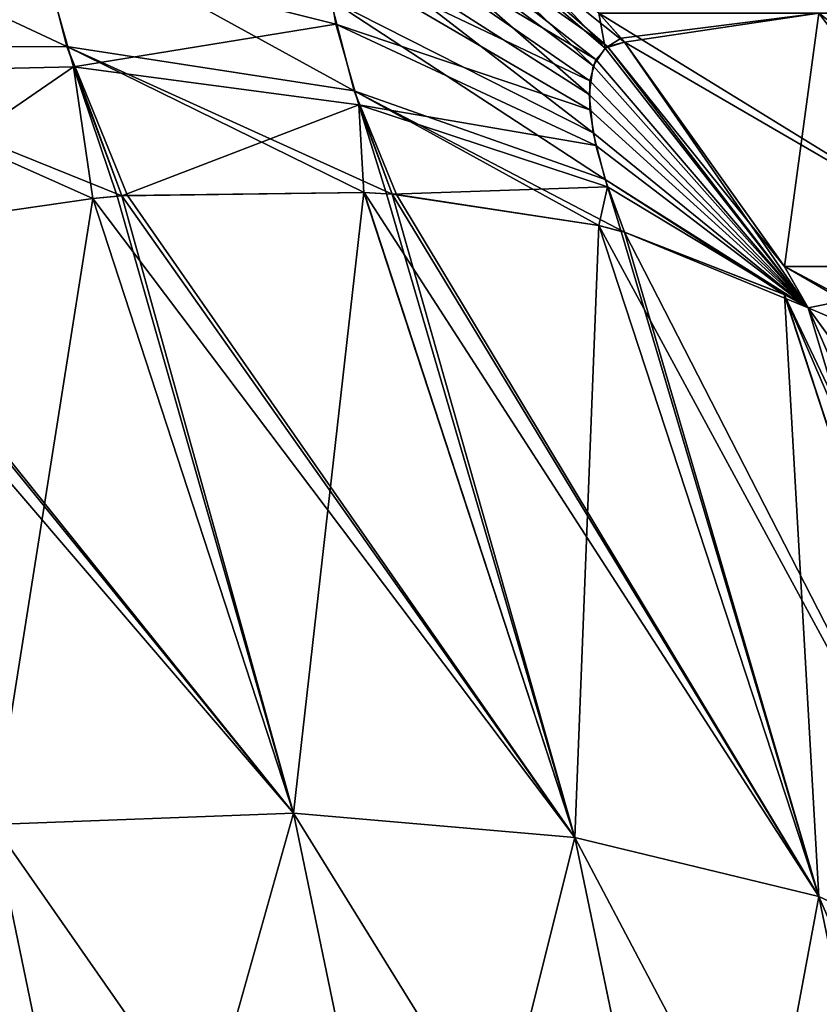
# Model space of a CAD drawing. Header units: millimetres. Extents: x -168 to 168, y -6 to 84.
# Tile 664 of 668: x 166.645 to 167.147, y 58.898 to 59.517. Entities that reach past the tile are written whole.
import ezdxf

# ---------------------------------------------------------------- set-up
doc = ezdxf.new("R2010")
doc.units = ezdxf.units.MM
doc.header["$LTSCALE"] = 65.185185
for name, color, linetype in [('661', 7, 'CONTINUOUS'), ('662', 7, 'CONTINUOUS'), ('663', 7, 'CONTINUOUS'), ('672', 7, 'CONTINUOUS'), ('673', 7, 'CONTINUOUS'), ('674', 7, 'CONTINUOUS'), ('763', 7, 'CONTINUOUS'), ('764', 7, 'CONTINUOUS'), ('765', 7, 'CONTINUOUS'), ('774', 7, 'CONTINUOUS'), ('775', 7, 'CONTINUOUS'), ('776', 7, 'CONTINUOUS')]:
    doc.layers.add(name, color=color, linetype=linetype)

msp = doc.modelspace()

# ---------------------------------------------------------------- linework, layer by layer
at = {"layer": '661', "linetype": 'CONTINUOUS'}
for points in [[(166.71258, 59.40612, 102.35593), (166.99362, 59.00284, 102.22534), (166.70898, 59.40585, 102.35382), (166.71258, 59.40612, 102.35593)], [(166.86112, 59.40804, 102.45933), (166.99362, 59.00284, 102.22534), (166.71258, 59.40612, 102.35593), (166.86112, 59.40804, 102.45933)], [(166.87881, 59.40693, 102.47398), (167.14686, 58.96561, 102.35819), (166.86112, 59.40804, 102.45933), (166.87881, 59.40693, 102.47398)], [(166.86112, 59.40804, 102.45933), (167.14686, 58.96561, 102.35819), (166.99362, 59.00284, 102.22534), (166.86112, 59.40804, 102.45933)], [(166.88145, 59.40673, 102.47621), (167.14686, 58.96561, 102.35819), (166.87881, 59.40693, 102.47398), (166.88145, 59.40673, 102.47621)], [(167.00876, 59.3872, 102.60151), (167.14686, 58.96561, 102.35819), (166.88145, 59.40673, 102.47621), (167.00876, 59.3872, 102.60151)], [(166.69069, 59.40434, 102.34329), (166.81688, 59.01801, 102.12022), (166.52544, 59.3804, 102.26601), (166.69069, 59.40434, 102.34329)], [(166.70898, 59.40585, 102.35382), (166.99362, 59.00284, 102.22534), (166.69069, 59.40434, 102.34329), (166.70898, 59.40585, 102.35382)], [(166.69069, 59.40434, 102.34329), (166.99362, 59.00284, 102.22534), (166.81688, 59.01801, 102.12022), (166.69069, 59.40434, 102.34329)], [(167.00876, 59.3872, 102.60151), (167.26787, 58.9093, 102.5097), (167.14686, 58.96561, 102.35819), (167.00876, 59.3872, 102.60151)], [(167.02479, 59.38305, 102.62023), (167.26787, 58.9093, 102.5097), (167.00876, 59.3872, 102.60151), (167.02479, 59.38305, 102.62023)], [(167.12523, 59.34395, 102.76013), (167.26787, 58.9093, 102.5097), (167.02479, 59.38305, 102.62023), (167.12523, 59.34395, 102.76013)], [(166.52268, 59.37985, 102.26497), (166.81688, 59.01801, 102.12022), (166.50882, 59.37704, 102.25989), (166.52268, 59.37985, 102.26497)], [(166.50882, 59.37704, 102.25989), (166.81688, 59.01801, 102.12022), (166.6283, 59.01086, 102.04847), (166.50882, 59.37704, 102.25989)], [(166.52544, 59.3804, 102.26601), (166.81688, 59.01801, 102.12022), (166.52268, 59.37985, 102.26497), (166.52544, 59.3804, 102.26601)], [(167.30156, 58.93578, 102.63281), (167.12523, 59.34395, 102.76013), (167.25424, 59.07294, 102.69025), (167.30156, 58.93578, 102.63281)], [(167.26787, 58.9093, 102.5097), (167.12523, 59.34395, 102.76013), (167.30156, 58.93578, 102.63281), (167.26787, 58.9093, 102.5097)], [(167.12523, 59.34395, 102.76013), (167.14024, 59.33547, 102.78559), (167.25424, 59.07294, 102.69025), (167.12523, 59.34395, 102.76013)], [(166.81688, 59.01801, 102.12022), (166.8987, 58.62354, 101.89248), (166.6283, 59.01086, 102.04847), (166.81688, 59.01801, 102.12022)], [(166.81688, 59.01801, 102.12022), (167.07801, 58.59617, 101.99054), (166.8987, 58.62354, 101.89248), (166.81688, 59.01801, 102.12022)], [(166.99362, 59.00284, 102.22534), (167.07801, 58.59617, 101.99054), (166.81688, 59.01801, 102.12022), (166.99362, 59.00284, 102.22534)], [(166.48544, 58.78989, 101.89942), (166.6283, 59.01086, 102.04847), (166.70739, 58.62942, 101.82825), (166.48544, 58.78989, 101.89942)], [(166.6283, 59.01086, 102.04847), (166.8987, 58.62354, 101.89248), (166.70739, 58.62942, 101.82825), (166.6283, 59.01086, 102.04847)], [(167.14686, 58.96561, 102.35819), (167.23348, 58.54835, 102.11728), (166.99362, 59.00284, 102.22534), (167.14686, 58.96561, 102.35819)], [(166.99362, 59.00284, 102.22534), (167.23348, 58.54835, 102.11728), (167.07801, 58.59617, 101.99054), (166.99362, 59.00284, 102.22534)], [(167.26787, 58.9093, 102.5097), (167.35624, 58.48368, 102.26397), (167.14686, 58.96561, 102.35819), (167.26787, 58.9093, 102.5097)], [(167.14686, 58.96561, 102.35819), (167.35624, 58.48368, 102.26397), (167.23348, 58.54835, 102.11728), (167.14686, 58.96561, 102.35819)]]:
    msp.add_3dface(points, dxfattribs=at)
at = {"layer": '662', "linetype": 'CONTINUOUS'}
for points in [[(167.14024, 59.33547, 107.21441), (167.30155, 59.11257, 107.08748), (167.25482, 59.28655, 106.93778), (167.14024, 59.33547, 107.21441)], [(167.25248, 59.0772, 107.3086), (167.30155, 59.11257, 107.08748), (167.14024, 59.33547, 107.21441), (167.25248, 59.0772, 107.3086)], [(167.25424, 59.07294, 102.69025), (167.14024, 59.33547, 102.78559), (167.30155, 59.11334, 102.91386), (167.25424, 59.07294, 102.69025)], [(167.30155, 59.11334, 102.91386), (167.14024, 59.33547, 102.78559), (167.25428, 59.28678, 103.0607), (167.30155, 59.11334, 102.91386)]]:
    msp.add_3dface(points, dxfattribs=at)
at = {"layer": '663', "linetype": 'CONTINUOUS'}
for points in [[(166.70896, 59.40585, 107.6462), (166.81688, 59.01801, 107.87978), (166.86101, 59.40805, 107.54076), (166.70896, 59.40585, 107.6462)], [(166.86101, 59.40805, 107.54076), (166.81688, 59.01801, 107.87978), (166.99362, 59.00284, 107.77466), (166.86101, 59.40805, 107.54076)], [(166.86101, 59.40805, 107.54076), (166.99362, 59.00284, 107.77466), (166.87519, 59.40718, 107.52906), (166.86101, 59.40805, 107.54076)], [(166.87519, 59.40718, 107.52906), (166.99362, 59.00284, 107.77466), (166.87878, 59.40693, 107.52605), (166.87519, 59.40718, 107.52906)], [(166.87878, 59.40693, 107.52605), (166.99362, 59.00284, 107.77466), (167.00877, 59.3872, 107.39847), (166.87878, 59.40693, 107.52605)], [(166.52267, 59.37985, 107.73503), (166.6283, 59.01086, 107.95153), (166.69073, 59.40434, 107.65668), (166.52267, 59.37985, 107.73503)], [(166.69073, 59.40434, 107.65668), (166.6283, 59.01086, 107.95153), (166.81688, 59.01801, 107.87978), (166.69073, 59.40434, 107.65668)], [(166.69073, 59.40434, 107.65668), (166.81688, 59.01801, 107.87978), (166.70601, 59.40562, 107.64792), (166.69073, 59.40434, 107.65668)], [(166.70601, 59.40562, 107.64792), (166.81688, 59.01801, 107.87978), (166.70896, 59.40585, 107.6462), (166.70601, 59.40562, 107.64792)], [(167.00877, 59.3872, 107.39847), (166.99362, 59.00284, 107.77466), (167.14687, 58.96561, 107.64181), (167.00877, 59.3872, 107.39847)], [(167.00877, 59.3872, 107.39847), (167.14687, 58.96561, 107.64181), (167.02271, 59.38361, 107.38225), (167.00877, 59.3872, 107.39847)], [(167.02271, 59.38361, 107.38225), (167.14687, 58.96561, 107.64181), (167.02479, 59.38305, 107.37977), (167.02271, 59.38361, 107.38225)], [(167.02479, 59.38305, 107.37977), (167.14687, 58.96561, 107.64181), (167.12532, 59.3439, 107.23973), (167.02479, 59.38305, 107.37977)], [(167.12532, 59.3439, 107.23973), (167.14687, 58.96561, 107.64181), (167.26788, 58.9093, 107.49029), (167.12532, 59.3439, 107.23973)], [(167.14024, 59.33547, 107.21441), (167.12532, 59.3439, 107.23973), (167.26788, 58.9093, 107.49029), (167.14024, 59.33547, 107.21441)], [(167.25248, 59.0772, 107.3086), (167.14024, 59.33547, 107.21441), (167.26788, 58.9093, 107.49029), (167.25248, 59.0772, 107.3086)], [(166.6283, 59.01086, 107.95153), (166.70739, 58.62943, 108.17175), (166.81688, 59.01801, 107.87978), (166.6283, 59.01086, 107.95153)], [(166.81688, 59.01801, 107.87978), (166.70739, 58.62943, 108.17175), (166.89871, 58.62354, 108.10752), (166.81688, 59.01801, 107.87978)], [(166.81688, 59.01801, 107.87978), (166.89871, 58.62354, 108.10752), (166.99362, 59.00284, 107.77466), (166.81688, 59.01801, 107.87978)], [(166.70739, 58.62943, 108.17175), (166.6283, 59.01086, 107.95153), (166.48608, 58.78671, 108.10242), (166.70739, 58.62943, 108.17175)], [(166.99362, 59.00284, 107.77466), (166.89871, 58.62354, 108.10752), (167.07801, 58.59616, 108.00945), (166.99362, 59.00284, 107.77466)], [(166.99362, 59.00284, 107.77466), (167.07801, 58.59616, 108.00945), (167.14687, 58.96561, 107.64181), (166.99362, 59.00284, 107.77466)], [(167.14687, 58.96561, 107.64181), (167.07801, 58.59616, 108.00945), (167.23348, 58.54835, 107.88271), (167.14687, 58.96561, 107.64181)], [(167.14687, 58.96561, 107.64181), (167.23348, 58.54835, 107.88271), (167.26788, 58.9093, 107.49029), (167.14687, 58.96561, 107.64181)]]:
    msp.add_3dface(points, dxfattribs=at)
at = {"layer": '672', "linetype": 'CONTINUOUS'}
for points in [[(167.02479, 59.50246, 107.17293), (167.26787, 59.36131, 106.70739), (167.00876, 59.52075, 107.16718), (167.02479, 59.50246, 107.17293)], [(167.00876, 59.52075, 107.16718), (167.26787, 59.36131, 106.70739), (167.14686, 59.52068, 106.6804), (167.00876, 59.52075, 107.16718)], [(167.00876, 59.52075, 102.83282), (167.14687, 59.52068, 103.3196), (167.02271, 59.50489, 102.82781), (167.00876, 59.52075, 102.83282)], [(167.02271, 59.50489, 102.82781), (167.14687, 59.52068, 103.3196), (167.02479, 59.50246, 102.82707), (167.02271, 59.50489, 102.82781)], [(167.14687, 59.52068, 103.3196), (167.12531, 59.36162, 102.79095), (167.02479, 59.50246, 102.82707), (167.14687, 59.52068, 103.3196)], [(167.26787, 59.36131, 103.29261), (167.12531, 59.36162, 102.79095), (167.14687, 59.52068, 103.3196), (167.26787, 59.36131, 103.29261)], [(167.26787, 59.36131, 106.70739), (167.35624, 59.36131, 106.21593), (167.14686, 59.52068, 106.6804), (167.26787, 59.36131, 106.70739)], [(167.14686, 59.52068, 106.6804), (167.35624, 59.36131, 106.21593), (167.23348, 59.52068, 106.19859), (167.14686, 59.52068, 106.6804)], [(167.23348, 59.52068, 103.80142), (167.26787, 59.36131, 103.29261), (167.14687, 59.52068, 103.3196), (167.23348, 59.52068, 103.80142)], [(167.12523, 59.36176, 107.20902), (167.26787, 59.36131, 106.70739), (167.02479, 59.50246, 107.17293), (167.12523, 59.36176, 107.20902)], [(167.14024, 59.33547, 107.21441), (167.25482, 59.28655, 106.93778), (167.12523, 59.36176, 107.20902), (167.14024, 59.33547, 107.21441)], [(167.12523, 59.36176, 107.20902), (167.30157, 59.26794, 106.79186), (167.26787, 59.36131, 106.70739), (167.12523, 59.36176, 107.20902)], [(167.25482, 59.28655, 106.93778), (167.30157, 59.26794, 106.79186), (167.12523, 59.36176, 107.20902), (167.25482, 59.28655, 106.93778)], [(167.26787, 59.36131, 103.29261), (167.14024, 59.33547, 102.78559), (167.12531, 59.36162, 102.79095), (167.26787, 59.36131, 103.29261)], [(167.25428, 59.28678, 103.0607), (167.14024, 59.33547, 102.78559), (167.26787, 59.36131, 103.29261), (167.25428, 59.28678, 103.0607)]]:
    msp.add_3dface(points, dxfattribs=at)
at = {"layer": '673', "linetype": 'CONTINUOUS'}
for points in [[(166.8434, 59.61956, 107.25628), (167.01407, 59.4997, 107.20755), (166.85778, 59.63565, 107.18836), (166.8434, 59.61956, 107.25628)], [(167.02479, 59.50246, 107.17293), (167.00876, 59.52075, 107.16718), (166.85778, 59.63565, 107.18836), (167.02479, 59.50246, 107.17293)], [(167.01407, 59.4997, 107.20755), (167.02479, 59.50246, 107.17293), (166.85778, 59.63565, 107.18836), (167.01407, 59.4997, 107.20755)], [(166.8361, 59.59328, 107.32211), (167.00674, 59.49149, 107.24219), (166.8434, 59.61956, 107.25628), (166.8361, 59.59328, 107.32211)], [(167.00674, 59.49149, 107.24219), (167.01407, 59.4997, 107.20755), (166.8434, 59.61956, 107.25628), (167.00674, 59.49149, 107.24219)], [(167.00301, 59.47809, 107.27577), (167.00674, 59.49149, 107.24219), (166.8361, 59.59328, 107.32211), (167.00301, 59.47809, 107.27577)], [(166.8361, 59.55765, 107.38383), (167.00301, 59.47809, 107.27577), (166.8361, 59.59328, 107.32211), (166.8361, 59.55765, 107.38383)], [(166.45787, 59.57546, 107.5766), (166.4842, 59.48251, 107.6643), (166.65777, 59.56042, 107.521), (166.45787, 59.57546, 107.5766)], [(166.4842, 59.48251, 107.6643), (166.67857, 59.48697, 107.5903), (166.65777, 59.56042, 107.521), (166.4842, 59.48251, 107.6643)], [(166.67857, 59.48697, 107.5903), (166.8434, 59.51377, 107.4395), (166.65777, 59.56042, 107.521), (166.67857, 59.48697, 107.5903)], [(166.8434, 59.51377, 107.4395), (166.8361, 59.55765, 107.38383), (166.65777, 59.56042, 107.521), (166.8434, 59.51377, 107.4395)], [(167.00301, 59.45992, 107.30724), (167.00301, 59.47809, 107.27577), (166.8361, 59.55765, 107.38383), (167.00301, 59.45992, 107.30724)], [(166.8434, 59.51377, 107.4395), (167.00301, 59.45992, 107.30724), (166.8361, 59.55765, 107.38383), (166.8434, 59.51377, 107.4395)], [(166.85778, 59.463, 107.4874), (166.8434, 59.51377, 107.4395), (166.67857, 59.48697, 107.5903), (166.85778, 59.463, 107.4874)], [(167.00674, 59.43754, 107.33564), (167.00301, 59.45992, 107.30724), (166.8434, 59.51377, 107.4395), (167.00674, 59.43754, 107.33564)], [(166.85778, 59.463, 107.4874), (167.00674, 59.43754, 107.33564), (166.8434, 59.51377, 107.4395), (166.85778, 59.463, 107.4874)], [(167.00674, 59.49149, 107.24219), (167.14024, 59.33547, 107.21441), (167.01407, 59.4997, 107.20755), (167.00674, 59.49149, 107.24219)], [(167.12523, 59.36176, 107.20902), (167.02479, 59.50246, 107.17293), (167.01407, 59.4997, 107.20755), (167.12523, 59.36176, 107.20902)], [(167.14024, 59.33547, 107.21441), (167.12523, 59.36176, 107.20902), (167.01407, 59.4997, 107.20755), (167.14024, 59.33547, 107.21441)], [(166.4842, 59.48251, 107.6643), (166.52267, 59.37985, 107.73503), (166.67857, 59.48697, 107.5903), (166.4842, 59.48251, 107.6643)], [(166.52267, 59.37985, 107.73503), (166.69073, 59.40434, 107.65668), (166.67857, 59.48697, 107.5903), (166.52267, 59.37985, 107.73503)], [(166.70896, 59.40585, 107.6462), (166.85778, 59.463, 107.4874), (166.67857, 59.48697, 107.5903), (166.70896, 59.40585, 107.6462)], [(166.70601, 59.40562, 107.64792), (166.70896, 59.40585, 107.6462), (166.67857, 59.48697, 107.5903), (166.70601, 59.40562, 107.64792)], [(166.69073, 59.40434, 107.65668), (166.70601, 59.40562, 107.64792), (166.67857, 59.48697, 107.5903), (166.69073, 59.40434, 107.65668)], [(167.00301, 59.47809, 107.27577), (167.14024, 59.33547, 107.21441), (167.00674, 59.49149, 107.24219), (167.00301, 59.47809, 107.27577)], [(167.00301, 59.45992, 107.30724), (167.14024, 59.33547, 107.21441), (167.00301, 59.47809, 107.27577), (167.00301, 59.45992, 107.30724)], [(166.70896, 59.40585, 107.6462), (166.86101, 59.40805, 107.54076), (166.85778, 59.463, 107.4874), (166.70896, 59.40585, 107.6462)], [(166.87519, 59.40718, 107.52906), (166.87878, 59.40693, 107.52605), (166.85778, 59.463, 107.4874), (166.87519, 59.40718, 107.52906)], [(166.86101, 59.40805, 107.54076), (166.87519, 59.40718, 107.52906), (166.85778, 59.463, 107.4874), (166.86101, 59.40805, 107.54076)], [(167.01407, 59.41165, 107.36006), (167.00674, 59.43754, 107.33564), (166.85778, 59.463, 107.4874), (167.01407, 59.41165, 107.36006)], [(166.87878, 59.40693, 107.52605), (167.01407, 59.41165, 107.36006), (166.85778, 59.463, 107.4874), (166.87878, 59.40693, 107.52605)], [(167.00674, 59.43754, 107.33564), (167.14024, 59.33547, 107.21441), (167.00301, 59.45992, 107.30724), (167.00674, 59.43754, 107.33564)], [(167.01407, 59.41165, 107.36006), (167.14024, 59.33547, 107.21441), (167.00674, 59.43754, 107.33564), (167.01407, 59.41165, 107.36006)], [(166.87878, 59.40693, 107.52605), (167.00877, 59.3872, 107.39847), (167.01407, 59.41165, 107.36006), (166.87878, 59.40693, 107.52605)], [(167.00877, 59.3872, 107.39847), (167.02271, 59.38361, 107.38225), (167.01407, 59.41165, 107.36006), (167.00877, 59.3872, 107.39847)], [(167.02271, 59.38361, 107.38225), (167.02479, 59.38305, 107.37977), (167.01407, 59.41165, 107.36006), (167.02271, 59.38361, 107.38225)], [(167.02479, 59.38305, 107.37977), (167.14024, 59.33547, 107.21441), (167.01407, 59.41165, 107.36006), (167.02479, 59.38305, 107.37977)], [(167.14024, 59.33547, 107.21441), (167.02479, 59.38305, 107.37977), (167.12532, 59.3439, 107.23973), (167.14024, 59.33547, 107.21441)]]:
    msp.add_3dface(points, dxfattribs=at)
at = {"layer": '674', "linetype": 'CONTINUOUS'}
for points in [[(166.87878, 59.64109, 102.87952), (167.01261, 59.4987, 102.78665), (166.85491, 59.6337, 102.80026), (166.87878, 59.64109, 102.87952)], [(166.87878, 59.64109, 102.87952), (167.00876, 59.52075, 102.83282), (167.01261, 59.4987, 102.78665), (166.87878, 59.64109, 102.87952)], [(166.85491, 59.6337, 102.80026), (167.00509, 59.48758, 102.74645), (166.84017, 59.61189, 102.72144), (166.85491, 59.6337, 102.80026)], [(167.01261, 59.4987, 102.78665), (167.00509, 59.48758, 102.74645), (166.85491, 59.6337, 102.80026), (167.01261, 59.4987, 102.78665)], [(166.84017, 59.61189, 102.72144), (167.00254, 59.46957, 102.70817), (166.83518, 59.57657, 102.64639), (166.84017, 59.61189, 102.72144)], [(167.00509, 59.48758, 102.74645), (167.00254, 59.46957, 102.70817), (166.84017, 59.61189, 102.72144), (167.00509, 59.48758, 102.74645)], [(166.47894, 59.49876, 102.34921), (166.45194, 59.60377, 102.45594), (166.67442, 59.49981, 102.42038), (166.47894, 59.49876, 102.34921)], [(166.45194, 59.60377, 102.45594), (166.65308, 59.58279, 102.50471), (166.67442, 59.49981, 102.42038), (166.45194, 59.60377, 102.45594)], [(166.65308, 59.58279, 102.50471), (166.85491, 59.47188, 102.51998), (166.67442, 59.49981, 102.42038), (166.65308, 59.58279, 102.50471)], [(166.84017, 59.52923, 102.57827), (166.85491, 59.47188, 102.51998), (166.65308, 59.58279, 102.50471), (166.84017, 59.52923, 102.57827)], [(167.00254, 59.46957, 102.70817), (167.00509, 59.44542, 102.67343), (166.83518, 59.57657, 102.64639), (167.00254, 59.46957, 102.70817)], [(166.83518, 59.57657, 102.64639), (167.00509, 59.44542, 102.67343), (166.84017, 59.52923, 102.57827), (166.83518, 59.57657, 102.64639)], [(167.00509, 59.44542, 102.67343), (167.01261, 59.41617, 102.6437), (166.84017, 59.52923, 102.57827), (167.00509, 59.44542, 102.67343)], [(166.84017, 59.52923, 102.57827), (167.01261, 59.41617, 102.6437), (166.85491, 59.47188, 102.51998), (166.84017, 59.52923, 102.57827)], [(167.00876, 59.52075, 102.83282), (167.02271, 59.50489, 102.82781), (167.01261, 59.4987, 102.78665), (167.00876, 59.52075, 102.83282)], [(166.70898, 59.40585, 102.35382), (166.47894, 59.49876, 102.34921), (166.67442, 59.49981, 102.42038), (166.70898, 59.40585, 102.35382)], [(166.87881, 59.40693, 102.47398), (166.86112, 59.40804, 102.45933), (166.67442, 59.49981, 102.42038), (166.87881, 59.40693, 102.47398)], [(166.85491, 59.47188, 102.51998), (166.87881, 59.40693, 102.47398), (166.67442, 59.49981, 102.42038), (166.85491, 59.47188, 102.51998)], [(166.86112, 59.40804, 102.45933), (166.71258, 59.40612, 102.35593), (166.67442, 59.49981, 102.42038), (166.86112, 59.40804, 102.45933)], [(166.71258, 59.40612, 102.35593), (166.70898, 59.40585, 102.35382), (166.67442, 59.49981, 102.42038), (166.71258, 59.40612, 102.35593)], [(167.02271, 59.50489, 102.82781), (167.02479, 59.50246, 102.82707), (167.01261, 59.4987, 102.78665), (167.02271, 59.50489, 102.82781)], [(167.02479, 59.50246, 102.82707), (167.14024, 59.33547, 102.78559), (167.01261, 59.4987, 102.78665), (167.02479, 59.50246, 102.82707)], [(167.12531, 59.36162, 102.79095), (167.14024, 59.33547, 102.78559), (167.02479, 59.50246, 102.82707), (167.12531, 59.36162, 102.79095)], [(166.69069, 59.40434, 102.34329), (166.52544, 59.3804, 102.26601), (166.47894, 59.49876, 102.34921), (166.69069, 59.40434, 102.34329)], [(166.70898, 59.40585, 102.35382), (166.69069, 59.40434, 102.34329), (166.47894, 59.49876, 102.34921), (166.70898, 59.40585, 102.35382)], [(167.01261, 59.4987, 102.78665), (167.14024, 59.33547, 102.78559), (167.00509, 59.48758, 102.74645), (167.01261, 59.4987, 102.78665)], [(167.00509, 59.48758, 102.74645), (167.14024, 59.33547, 102.78559), (167.00254, 59.46957, 102.70817), (167.00509, 59.48758, 102.74645)], [(166.88145, 59.40673, 102.47621), (166.87881, 59.40693, 102.47398), (166.85491, 59.47188, 102.51998), (166.88145, 59.40673, 102.47621)], [(167.02479, 59.38305, 102.62023), (167.00876, 59.3872, 102.60151), (166.85491, 59.47188, 102.51998), (167.02479, 59.38305, 102.62023)], [(167.01261, 59.41617, 102.6437), (167.02479, 59.38305, 102.62023), (166.85491, 59.47188, 102.51998), (167.01261, 59.41617, 102.6437)], [(167.00876, 59.3872, 102.60151), (166.88145, 59.40673, 102.47621), (166.85491, 59.47188, 102.51998), (167.00876, 59.3872, 102.60151)], [(167.00254, 59.46957, 102.70817), (167.14024, 59.33547, 102.78559), (167.00509, 59.44542, 102.67343), (167.00254, 59.46957, 102.70817)], [(167.00509, 59.44542, 102.67343), (167.14024, 59.33547, 102.78559), (167.01261, 59.41617, 102.6437), (167.00509, 59.44542, 102.67343)], [(167.14024, 59.33547, 102.78559), (167.12523, 59.34395, 102.76013), (167.01261, 59.41617, 102.6437), (167.14024, 59.33547, 102.78559)], [(167.12523, 59.34395, 102.76013), (167.02479, 59.38305, 102.62023), (167.01261, 59.41617, 102.6437), (167.12523, 59.34395, 102.76013)]]:
    msp.add_3dface(points, dxfattribs=at)
at = {"layer": '763', "linetype": 'CONTINUOUS'}
for points in [[(166.71258, 59.40612, -107.64407), (166.99362, 59.00284, -107.77466), (166.70898, 59.40585, -107.64618), (166.71258, 59.40612, -107.64407)], [(166.86112, 59.40804, -107.54067), (166.99362, 59.00284, -107.77466), (166.71258, 59.40612, -107.64407), (166.86112, 59.40804, -107.54067)], [(166.87881, 59.40693, -107.52602), (167.14686, 58.96561, -107.64181), (166.86112, 59.40804, -107.54067), (166.87881, 59.40693, -107.52602)], [(166.86112, 59.40804, -107.54067), (167.14686, 58.96561, -107.64181), (166.99362, 59.00284, -107.77466), (166.86112, 59.40804, -107.54067)], [(166.88145, 59.40673, -107.52379), (167.14686, 58.96561, -107.64181), (166.87881, 59.40693, -107.52602), (166.88145, 59.40673, -107.52379)], [(167.00876, 59.3872, -107.39849), (167.14686, 58.96561, -107.64181), (166.88145, 59.40673, -107.52379), (167.00876, 59.3872, -107.39849)], [(166.69069, 59.40434, -107.65671), (166.81688, 59.01801, -107.87978), (166.52544, 59.3804, -107.73399), (166.69069, 59.40434, -107.65671)], [(166.70898, 59.40585, -107.64618), (166.99362, 59.00284, -107.77466), (166.69069, 59.40434, -107.65671), (166.70898, 59.40585, -107.64618)], [(166.69069, 59.40434, -107.65671), (166.99362, 59.00284, -107.77466), (166.81688, 59.01801, -107.87978), (166.69069, 59.40434, -107.65671)], [(167.00876, 59.3872, -107.39849), (167.26787, 58.9093, -107.4903), (167.14686, 58.96561, -107.64181), (167.00876, 59.3872, -107.39849)], [(167.02479, 59.38305, -107.37977), (167.26787, 58.9093, -107.4903), (167.00876, 59.3872, -107.39849), (167.02479, 59.38305, -107.37977)], [(167.12523, 59.34395, -107.23987), (167.26787, 58.9093, -107.4903), (167.02479, 59.38305, -107.37977), (167.12523, 59.34395, -107.23987)], [(166.52268, 59.37985, -107.73503), (166.81688, 59.01801, -107.87978), (166.50882, 59.37704, -107.74011), (166.52268, 59.37985, -107.73503)], [(166.50882, 59.37704, -107.74011), (166.81688, 59.01801, -107.87978), (166.6283, 59.01086, -107.95153), (166.50882, 59.37704, -107.74011)], [(166.52544, 59.3804, -107.73399), (166.81688, 59.01801, -107.87978), (166.52268, 59.37985, -107.73503), (166.52544, 59.3804, -107.73399)], [(167.30156, 58.93578, -107.36719), (167.12523, 59.34395, -107.23987), (167.25424, 59.07294, -107.30975), (167.30156, 58.93578, -107.36719)], [(167.26787, 58.9093, -107.4903), (167.12523, 59.34395, -107.23987), (167.30156, 58.93578, -107.36719), (167.26787, 58.9093, -107.4903)], [(167.12523, 59.34395, -107.23987), (167.14024, 59.33547, -107.21441), (167.25424, 59.07294, -107.30975), (167.12523, 59.34395, -107.23987)], [(166.81688, 59.01801, -107.87978), (166.8987, 58.62354, -108.10752), (166.6283, 59.01086, -107.95153), (166.81688, 59.01801, -107.87978)], [(166.81688, 59.01801, -107.87978), (167.07801, 58.59617, -108.00946), (166.8987, 58.62354, -108.10752), (166.81688, 59.01801, -107.87978)], [(166.99362, 59.00284, -107.77466), (167.07801, 58.59617, -108.00946), (166.81688, 59.01801, -107.87978), (166.99362, 59.00284, -107.77466)], [(166.48544, 58.78989, -108.10058), (166.6283, 59.01086, -107.95153), (166.70739, 58.62942, -108.17175), (166.48544, 58.78989, -108.10058)], [(166.6283, 59.01086, -107.95153), (166.8987, 58.62354, -108.10752), (166.70739, 58.62942, -108.17175), (166.6283, 59.01086, -107.95153)], [(167.14686, 58.96561, -107.64181), (167.23348, 58.54835, -107.88272), (166.99362, 59.00284, -107.77466), (167.14686, 58.96561, -107.64181)], [(166.99362, 59.00284, -107.77466), (167.23348, 58.54835, -107.88272), (167.07801, 58.59617, -108.00946), (166.99362, 59.00284, -107.77466)], [(167.26787, 58.9093, -107.4903), (167.35624, 58.48368, -107.73603), (167.14686, 58.96561, -107.64181), (167.26787, 58.9093, -107.4903)], [(167.14686, 58.96561, -107.64181), (167.35624, 58.48368, -107.73603), (167.23348, 58.54835, -107.88272), (167.14686, 58.96561, -107.64181)]]:
    msp.add_3dface(points, dxfattribs=at)
at = {"layer": '764', "linetype": 'CONTINUOUS'}
for points in [[(167.14024, 59.33547, -102.78559), (167.30155, 59.11257, -102.91252), (167.25482, 59.28655, -103.06222), (167.14024, 59.33547, -102.78559)], [(167.25248, 59.0772, -102.6914), (167.30155, 59.11257, -102.91252), (167.14024, 59.33547, -102.78559), (167.25248, 59.0772, -102.6914)], [(167.25424, 59.07294, -107.30975), (167.14024, 59.33547, -107.21441), (167.30155, 59.11334, -107.08614), (167.25424, 59.07294, -107.30975)], [(167.30155, 59.11334, -107.08614), (167.14024, 59.33547, -107.21441), (167.25428, 59.28678, -106.9393), (167.30155, 59.11334, -107.08614)]]:
    msp.add_3dface(points, dxfattribs=at)
at = {"layer": '765', "linetype": 'CONTINUOUS'}
for points in [[(166.70896, 59.40585, -102.3538), (166.81688, 59.01801, -102.12022), (166.86101, 59.40805, -102.45924), (166.70896, 59.40585, -102.3538)], [(166.86101, 59.40805, -102.45924), (166.81688, 59.01801, -102.12022), (166.99362, 59.00284, -102.22534), (166.86101, 59.40805, -102.45924)], [(166.86101, 59.40805, -102.45924), (166.99362, 59.00284, -102.22534), (166.87519, 59.40718, -102.47094), (166.86101, 59.40805, -102.45924)], [(166.87519, 59.40718, -102.47094), (166.99362, 59.00284, -102.22534), (166.87878, 59.40693, -102.47395), (166.87519, 59.40718, -102.47094)], [(166.87878, 59.40693, -102.47395), (166.99362, 59.00284, -102.22534), (167.00877, 59.3872, -102.60153), (166.87878, 59.40693, -102.47395)], [(166.52267, 59.37985, -102.26497), (166.6283, 59.01086, -102.04847), (166.69073, 59.40434, -102.34332), (166.52267, 59.37985, -102.26497)], [(166.69073, 59.40434, -102.34332), (166.6283, 59.01086, -102.04847), (166.81688, 59.01801, -102.12022), (166.69073, 59.40434, -102.34332)], [(166.69073, 59.40434, -102.34332), (166.81688, 59.01801, -102.12022), (166.70601, 59.40562, -102.35208), (166.69073, 59.40434, -102.34332)], [(166.70601, 59.40562, -102.35208), (166.81688, 59.01801, -102.12022), (166.70896, 59.40585, -102.3538), (166.70601, 59.40562, -102.35208)], [(167.00877, 59.3872, -102.60153), (166.99362, 59.00284, -102.22534), (167.14687, 58.96561, -102.35819), (167.00877, 59.3872, -102.60153)], [(167.00877, 59.3872, -102.60153), (167.14687, 58.96561, -102.35819), (167.02271, 59.38361, -102.61775), (167.00877, 59.3872, -102.60153)], [(167.02271, 59.38361, -102.61775), (167.14687, 58.96561, -102.35819), (167.02479, 59.38305, -102.62023), (167.02271, 59.38361, -102.61775)], [(167.02479, 59.38305, -102.62023), (167.14687, 58.96561, -102.35819), (167.12532, 59.3439, -102.76027), (167.02479, 59.38305, -102.62023)], [(167.12532, 59.3439, -102.76027), (167.14687, 58.96561, -102.35819), (167.26788, 58.9093, -102.50971), (167.12532, 59.3439, -102.76027)], [(167.14024, 59.33547, -102.78559), (167.12532, 59.3439, -102.76027), (167.26788, 58.9093, -102.50971), (167.14024, 59.33547, -102.78559)], [(167.25248, 59.0772, -102.6914), (167.14024, 59.33547, -102.78559), (167.26788, 58.9093, -102.50971), (167.25248, 59.0772, -102.6914)], [(166.6283, 59.01086, -102.04847), (166.70739, 58.62943, -101.82825), (166.81688, 59.01801, -102.12022), (166.6283, 59.01086, -102.04847)], [(166.81688, 59.01801, -102.12022), (166.70739, 58.62943, -101.82825), (166.89871, 58.62354, -101.89248), (166.81688, 59.01801, -102.12022)], [(166.81688, 59.01801, -102.12022), (166.89871, 58.62354, -101.89248), (166.99362, 59.00284, -102.22534), (166.81688, 59.01801, -102.12022)], [(166.70739, 58.62943, -101.82825), (166.6283, 59.01086, -102.04847), (166.48608, 58.78671, -101.89758), (166.70739, 58.62943, -101.82825)], [(166.99362, 59.00284, -102.22534), (166.89871, 58.62354, -101.89248), (167.07801, 58.59616, -101.99055), (166.99362, 59.00284, -102.22534)], [(166.99362, 59.00284, -102.22534), (167.07801, 58.59616, -101.99055), (167.14687, 58.96561, -102.35819), (166.99362, 59.00284, -102.22534)], [(167.14687, 58.96561, -102.35819), (167.07801, 58.59616, -101.99055), (167.23348, 58.54835, -102.11729), (167.14687, 58.96561, -102.35819)], [(167.14687, 58.96561, -102.35819), (167.23348, 58.54835, -102.11729), (167.26788, 58.9093, -102.50971), (167.14687, 58.96561, -102.35819)]]:
    msp.add_3dface(points, dxfattribs=at)
at = {"layer": '774', "linetype": 'CONTINUOUS'}
for points in [[(167.02479, 59.50246, -102.82707), (167.26787, 59.36131, -103.29261), (167.00876, 59.52075, -102.83282), (167.02479, 59.50246, -102.82707)], [(167.00876, 59.52075, -102.83282), (167.26787, 59.36131, -103.29261), (167.14686, 59.52068, -103.3196), (167.00876, 59.52075, -102.83282)], [(167.00876, 59.52075, -107.16718), (167.14687, 59.52068, -106.6804), (167.02271, 59.50489, -107.17219), (167.00876, 59.52075, -107.16718)], [(167.02271, 59.50489, -107.17219), (167.14687, 59.52068, -106.6804), (167.02479, 59.50246, -107.17293), (167.02271, 59.50489, -107.17219)], [(167.14687, 59.52068, -106.6804), (167.12531, 59.36162, -107.20905), (167.02479, 59.50246, -107.17293), (167.14687, 59.52068, -106.6804)], [(167.26787, 59.36131, -106.70739), (167.12531, 59.36162, -107.20905), (167.14687, 59.52068, -106.6804), (167.26787, 59.36131, -106.70739)], [(167.26787, 59.36131, -103.29261), (167.35624, 59.36131, -103.78407), (167.14686, 59.52068, -103.3196), (167.26787, 59.36131, -103.29261)], [(167.14686, 59.52068, -103.3196), (167.35624, 59.36131, -103.78407), (167.23348, 59.52068, -103.80141), (167.14686, 59.52068, -103.3196)], [(167.23348, 59.52068, -106.19858), (167.26787, 59.36131, -106.70739), (167.14687, 59.52068, -106.6804), (167.23348, 59.52068, -106.19858)], [(167.12523, 59.36176, -102.79098), (167.26787, 59.36131, -103.29261), (167.02479, 59.50246, -102.82707), (167.12523, 59.36176, -102.79098)], [(167.14024, 59.33547, -102.78559), (167.25482, 59.28655, -103.06222), (167.12523, 59.36176, -102.79098), (167.14024, 59.33547, -102.78559)], [(167.12523, 59.36176, -102.79098), (167.30157, 59.26794, -103.20814), (167.26787, 59.36131, -103.29261), (167.12523, 59.36176, -102.79098)], [(167.25482, 59.28655, -103.06222), (167.30157, 59.26794, -103.20814), (167.12523, 59.36176, -102.79098), (167.25482, 59.28655, -103.06222)], [(167.26787, 59.36131, -106.70739), (167.14024, 59.33547, -107.21441), (167.12531, 59.36162, -107.20905), (167.26787, 59.36131, -106.70739)], [(167.25428, 59.28678, -106.9393), (167.14024, 59.33547, -107.21441), (167.26787, 59.36131, -106.70739), (167.25428, 59.28678, -106.9393)]]:
    msp.add_3dface(points, dxfattribs=at)
at = {"layer": '775', "linetype": 'CONTINUOUS'}
for points in [[(166.8434, 59.61956, -102.74372), (167.01407, 59.4997, -102.79245), (166.85778, 59.63565, -102.81164), (166.8434, 59.61956, -102.74372)], [(167.02479, 59.50246, -102.82707), (167.00876, 59.52075, -102.83282), (166.85778, 59.63565, -102.81164), (167.02479, 59.50246, -102.82707)], [(167.01407, 59.4997, -102.79245), (167.02479, 59.50246, -102.82707), (166.85778, 59.63565, -102.81164), (167.01407, 59.4997, -102.79245)], [(166.8361, 59.59328, -102.67789), (167.00674, 59.49149, -102.75781), (166.8434, 59.61956, -102.74372), (166.8361, 59.59328, -102.67789)], [(167.00674, 59.49149, -102.75781), (167.01407, 59.4997, -102.79245), (166.8434, 59.61956, -102.74372), (167.00674, 59.49149, -102.75781)], [(167.00301, 59.47809, -102.72423), (167.00674, 59.49149, -102.75781), (166.8361, 59.59328, -102.67789), (167.00301, 59.47809, -102.72423)], [(166.8361, 59.55765, -102.61617), (167.00301, 59.47809, -102.72423), (166.8361, 59.59328, -102.67789), (166.8361, 59.55765, -102.61617)], [(166.45787, 59.57546, -102.4234), (166.4842, 59.48251, -102.3357), (166.65777, 59.56042, -102.479), (166.45787, 59.57546, -102.4234)], [(166.4842, 59.48251, -102.3357), (166.67857, 59.48697, -102.4097), (166.65777, 59.56042, -102.479), (166.4842, 59.48251, -102.3357)], [(166.67857, 59.48697, -102.4097), (166.8434, 59.51377, -102.5605), (166.65777, 59.56042, -102.479), (166.67857, 59.48697, -102.4097)], [(166.8434, 59.51377, -102.5605), (166.8361, 59.55765, -102.61617), (166.65777, 59.56042, -102.479), (166.8434, 59.51377, -102.5605)], [(167.00301, 59.45992, -102.69276), (167.00301, 59.47809, -102.72423), (166.8361, 59.55765, -102.61617), (167.00301, 59.45992, -102.69276)], [(166.8434, 59.51377, -102.5605), (167.00301, 59.45992, -102.69276), (166.8361, 59.55765, -102.61617), (166.8434, 59.51377, -102.5605)], [(166.85778, 59.463, -102.5126), (166.8434, 59.51377, -102.5605), (166.67857, 59.48697, -102.4097), (166.85778, 59.463, -102.5126)], [(167.00674, 59.43754, -102.66436), (167.00301, 59.45992, -102.69276), (166.8434, 59.51377, -102.5605), (167.00674, 59.43754, -102.66436)], [(166.85778, 59.463, -102.5126), (167.00674, 59.43754, -102.66436), (166.8434, 59.51377, -102.5605), (166.85778, 59.463, -102.5126)], [(167.00674, 59.49149, -102.75781), (167.14024, 59.33547, -102.78559), (167.01407, 59.4997, -102.79245), (167.00674, 59.49149, -102.75781)], [(167.12523, 59.36176, -102.79098), (167.02479, 59.50246, -102.82707), (167.01407, 59.4997, -102.79245), (167.12523, 59.36176, -102.79098)], [(167.14024, 59.33547, -102.78559), (167.12523, 59.36176, -102.79098), (167.01407, 59.4997, -102.79245), (167.14024, 59.33547, -102.78559)], [(166.4842, 59.48251, -102.3357), (166.52267, 59.37985, -102.26497), (166.67857, 59.48697, -102.4097), (166.4842, 59.48251, -102.3357)], [(166.52267, 59.37985, -102.26497), (166.69073, 59.40434, -102.34332), (166.67857, 59.48697, -102.4097), (166.52267, 59.37985, -102.26497)], [(166.70896, 59.40585, -102.3538), (166.85778, 59.463, -102.5126), (166.67857, 59.48697, -102.4097), (166.70896, 59.40585, -102.3538)], [(166.70601, 59.40562, -102.35208), (166.70896, 59.40585, -102.3538), (166.67857, 59.48697, -102.4097), (166.70601, 59.40562, -102.35208)], [(166.69073, 59.40434, -102.34332), (166.70601, 59.40562, -102.35208), (166.67857, 59.48697, -102.4097), (166.69073, 59.40434, -102.34332)], [(167.00301, 59.47809, -102.72423), (167.14024, 59.33547, -102.78559), (167.00674, 59.49149, -102.75781), (167.00301, 59.47809, -102.72423)], [(167.00301, 59.45992, -102.69276), (167.14024, 59.33547, -102.78559), (167.00301, 59.47809, -102.72423), (167.00301, 59.45992, -102.69276)], [(166.70896, 59.40585, -102.3538), (166.86101, 59.40805, -102.45924), (166.85778, 59.463, -102.5126), (166.70896, 59.40585, -102.3538)], [(166.87519, 59.40718, -102.47094), (166.87878, 59.40693, -102.47395), (166.85778, 59.463, -102.5126), (166.87519, 59.40718, -102.47094)], [(166.86101, 59.40805, -102.45924), (166.87519, 59.40718, -102.47094), (166.85778, 59.463, -102.5126), (166.86101, 59.40805, -102.45924)], [(167.01407, 59.41165, -102.63994), (167.00674, 59.43754, -102.66436), (166.85778, 59.463, -102.5126), (167.01407, 59.41165, -102.63994)], [(166.87878, 59.40693, -102.47395), (167.01407, 59.41165, -102.63994), (166.85778, 59.463, -102.5126), (166.87878, 59.40693, -102.47395)], [(167.00674, 59.43754, -102.66436), (167.14024, 59.33547, -102.78559), (167.00301, 59.45992, -102.69276), (167.00674, 59.43754, -102.66436)], [(167.01407, 59.41165, -102.63994), (167.14024, 59.33547, -102.78559), (167.00674, 59.43754, -102.66436), (167.01407, 59.41165, -102.63994)], [(166.87878, 59.40693, -102.47395), (167.00877, 59.3872, -102.60153), (167.01407, 59.41165, -102.63994), (166.87878, 59.40693, -102.47395)], [(167.00877, 59.3872, -102.60153), (167.02271, 59.38361, -102.61775), (167.01407, 59.41165, -102.63994), (167.00877, 59.3872, -102.60153)], [(167.02271, 59.38361, -102.61775), (167.02479, 59.38305, -102.62023), (167.01407, 59.41165, -102.63994), (167.02271, 59.38361, -102.61775)], [(167.02479, 59.38305, -102.62023), (167.14024, 59.33547, -102.78559), (167.01407, 59.41165, -102.63994), (167.02479, 59.38305, -102.62023)], [(167.14024, 59.33547, -102.78559), (167.02479, 59.38305, -102.62023), (167.12532, 59.3439, -102.76027), (167.14024, 59.33547, -102.78559)]]:
    msp.add_3dface(points, dxfattribs=at)
at = {"layer": '776', "linetype": 'CONTINUOUS'}
for points in [[(166.87878, 59.64109, -107.12048), (167.01261, 59.4987, -107.21335), (166.85491, 59.6337, -107.19974), (166.87878, 59.64109, -107.12048)], [(166.87878, 59.64109, -107.12048), (167.00876, 59.52075, -107.16718), (167.01261, 59.4987, -107.21335), (166.87878, 59.64109, -107.12048)], [(166.85491, 59.6337, -107.19974), (167.00509, 59.48758, -107.25355), (166.84017, 59.61189, -107.27856), (166.85491, 59.6337, -107.19974)], [(167.01261, 59.4987, -107.21335), (167.00509, 59.48758, -107.25355), (166.85491, 59.6337, -107.19974), (167.01261, 59.4987, -107.21335)], [(166.84017, 59.61189, -107.27856), (167.00254, 59.46957, -107.29183), (166.83518, 59.57657, -107.35361), (166.84017, 59.61189, -107.27856)], [(167.00509, 59.48758, -107.25355), (167.00254, 59.46957, -107.29183), (166.84017, 59.61189, -107.27856), (167.00509, 59.48758, -107.25355)], [(166.47894, 59.49876, -107.65079), (166.45194, 59.60377, -107.54406), (166.67442, 59.49981, -107.57962), (166.47894, 59.49876, -107.65079)], [(166.45194, 59.60377, -107.54406), (166.65308, 59.58279, -107.49529), (166.67442, 59.49981, -107.57962), (166.45194, 59.60377, -107.54406)], [(166.65308, 59.58279, -107.49529), (166.85491, 59.47188, -107.48002), (166.67442, 59.49981, -107.57962), (166.65308, 59.58279, -107.49529)], [(166.84017, 59.52923, -107.42173), (166.85491, 59.47188, -107.48002), (166.65308, 59.58279, -107.49529), (166.84017, 59.52923, -107.42173)], [(167.00254, 59.46957, -107.29183), (167.00509, 59.44542, -107.32657), (166.83518, 59.57657, -107.35361), (167.00254, 59.46957, -107.29183)], [(166.83518, 59.57657, -107.35361), (167.00509, 59.44542, -107.32657), (166.84017, 59.52923, -107.42173), (166.83518, 59.57657, -107.35361)], [(167.00509, 59.44542, -107.32657), (167.01261, 59.41617, -107.3563), (166.84017, 59.52923, -107.42173), (167.00509, 59.44542, -107.32657)], [(166.84017, 59.52923, -107.42173), (167.01261, 59.41617, -107.3563), (166.85491, 59.47188, -107.48002), (166.84017, 59.52923, -107.42173)], [(167.00876, 59.52075, -107.16718), (167.02271, 59.50489, -107.17219), (167.01261, 59.4987, -107.21335), (167.00876, 59.52075, -107.16718)], [(166.70898, 59.40585, -107.64618), (166.47894, 59.49876, -107.65079), (166.67442, 59.49981, -107.57962), (166.70898, 59.40585, -107.64618)], [(166.87881, 59.40693, -107.52602), (166.86112, 59.40804, -107.54067), (166.67442, 59.49981, -107.57962), (166.87881, 59.40693, -107.52602)], [(166.85491, 59.47188, -107.48002), (166.87881, 59.40693, -107.52602), (166.67442, 59.49981, -107.57962), (166.85491, 59.47188, -107.48002)], [(166.86112, 59.40804, -107.54067), (166.71258, 59.40612, -107.64407), (166.67442, 59.49981, -107.57962), (166.86112, 59.40804, -107.54067)], [(166.71258, 59.40612, -107.64407), (166.70898, 59.40585, -107.64618), (166.67442, 59.49981, -107.57962), (166.71258, 59.40612, -107.64407)], [(167.02271, 59.50489, -107.17219), (167.02479, 59.50246, -107.17293), (167.01261, 59.4987, -107.21335), (167.02271, 59.50489, -107.17219)], [(167.02479, 59.50246, -107.17293), (167.14024, 59.33547, -107.21441), (167.01261, 59.4987, -107.21335), (167.02479, 59.50246, -107.17293)], [(167.12531, 59.36162, -107.20905), (167.14024, 59.33547, -107.21441), (167.02479, 59.50246, -107.17293), (167.12531, 59.36162, -107.20905)], [(166.69069, 59.40434, -107.65671), (166.52544, 59.3804, -107.73399), (166.47894, 59.49876, -107.65079), (166.69069, 59.40434, -107.65671)], [(166.70898, 59.40585, -107.64618), (166.69069, 59.40434, -107.65671), (166.47894, 59.49876, -107.65079), (166.70898, 59.40585, -107.64618)], [(167.01261, 59.4987, -107.21335), (167.14024, 59.33547, -107.21441), (167.00509, 59.48758, -107.25355), (167.01261, 59.4987, -107.21335)], [(167.00509, 59.48758, -107.25355), (167.14024, 59.33547, -107.21441), (167.00254, 59.46957, -107.29183), (167.00509, 59.48758, -107.25355)], [(166.88145, 59.40673, -107.52379), (166.87881, 59.40693, -107.52602), (166.85491, 59.47188, -107.48002), (166.88145, 59.40673, -107.52379)], [(167.02479, 59.38305, -107.37977), (167.00876, 59.3872, -107.39849), (166.85491, 59.47188, -107.48002), (167.02479, 59.38305, -107.37977)], [(167.01261, 59.41617, -107.3563), (167.02479, 59.38305, -107.37977), (166.85491, 59.47188, -107.48002), (167.01261, 59.41617, -107.3563)], [(167.00876, 59.3872, -107.39849), (166.88145, 59.40673, -107.52379), (166.85491, 59.47188, -107.48002), (167.00876, 59.3872, -107.39849)], [(167.00254, 59.46957, -107.29183), (167.14024, 59.33547, -107.21441), (167.00509, 59.44542, -107.32657), (167.00254, 59.46957, -107.29183)], [(167.00509, 59.44542, -107.32657), (167.14024, 59.33547, -107.21441), (167.01261, 59.41617, -107.3563), (167.00509, 59.44542, -107.32657)], [(167.14024, 59.33547, -107.21441), (167.12523, 59.34395, -107.23987), (167.01261, 59.41617, -107.3563), (167.14024, 59.33547, -107.21441)], [(167.12523, 59.34395, -107.23987), (167.02479, 59.38305, -107.37977), (167.01261, 59.41617, -107.3563), (167.12523, 59.34395, -107.23987)]]:
    msp.add_3dface(points, dxfattribs=at)

doc.saveas('drawing.dxf')
